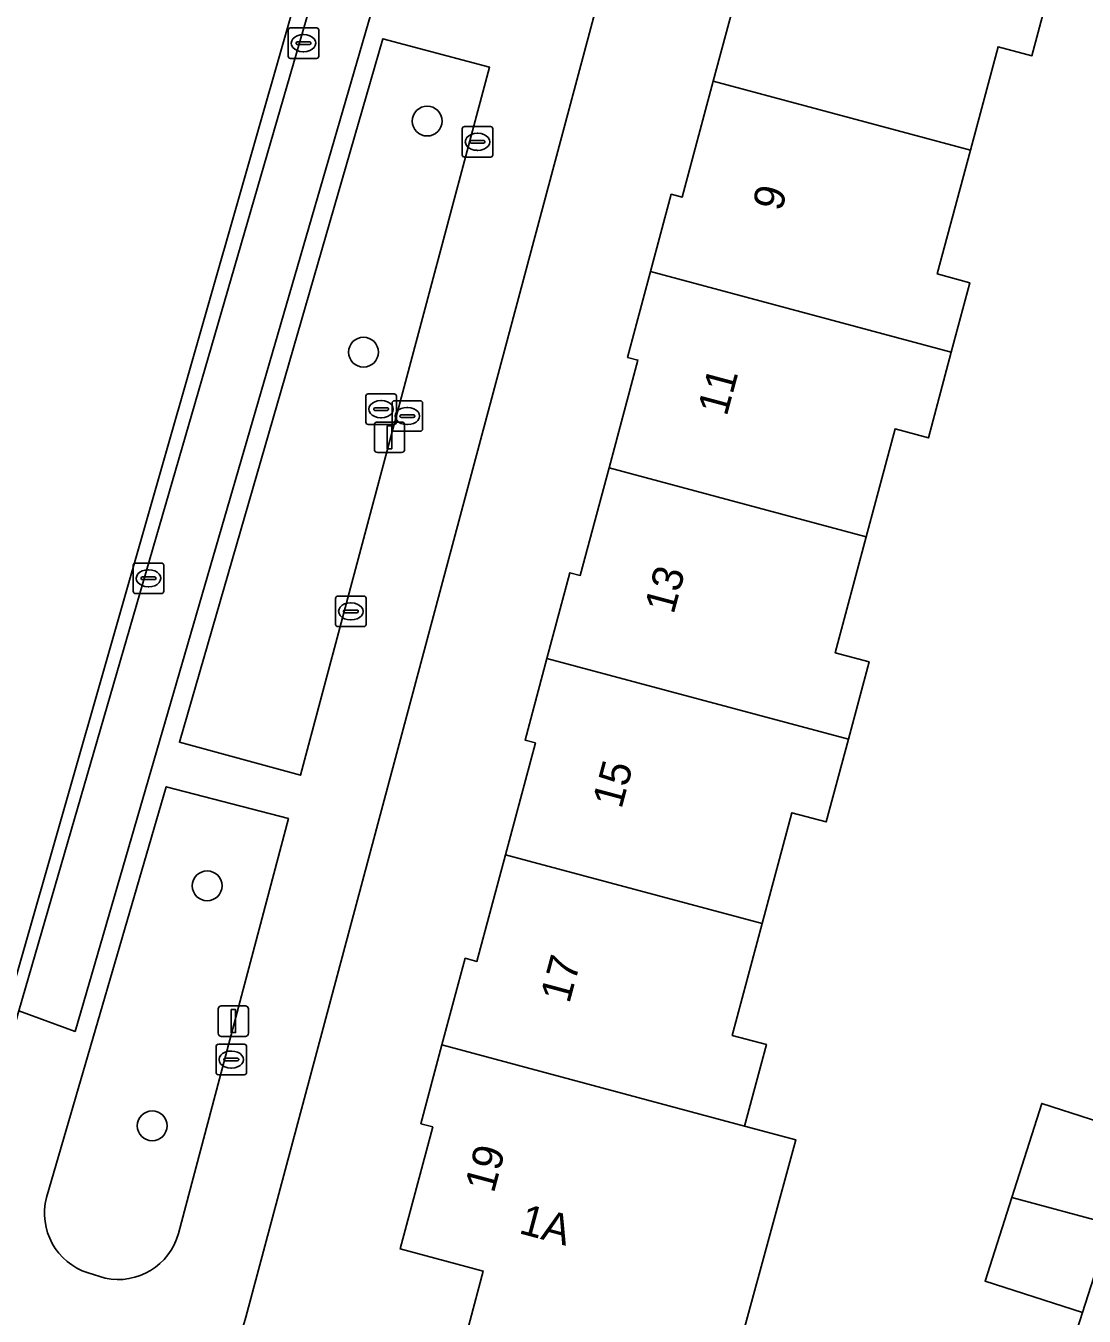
# Model space of a CAD drawing. Extents: x 163266 to 164362, y 381528 to 382286.
# Drawn here: x 163751.13 to 163785.84, y 382025.18 to 382067.48 of the extents above; entities that cross this region are included whole.
import ezdxf

# ---------------------------------------------------------------- set-up
doc = ezdxf.new("R2010")
doc.units = 0
for name, color, linetype in [('IMGEO_Boom', 7, 'Continuous'), ('IMGEO_Erf', 7, 'Continuous'), ('IMGEO_Groenvoorziening', 7, 'Continuous'), ('IMGEO_Kolk', 7, 'Continuous'), ('IMGEO_Lichtmast', 7, 'Continuous'), ('IMGEO_Pand', 7, 'Continuous'), ('IMGEO_Pand_nummerreeks', 7, 'Continuous'), ('IMGEO_Parkeervlak_open', 7, 'Continuous'), ('IMGEO_Rijbaan_lokaal_open', 7, 'Continuous'), ('IMGEO_Rioolput', 7, 'Continuous'), ('IMGEO_Voetpad_open', 7, 'Continuous')]:
    doc.layers.add(name, color=color, linetype=linetype)

msp = doc.modelspace()

# ---------------------------------------------------------------- linework, layer by layer
at = {"layer": 'IMGEO_Boom'}
for centre in [(163764.291, 382064.358), (163762.203, 382056.782), (163757.076, 382039.288), (163755.275, 382031.42)]:
    msp.add_circle(centre, 0.489, dxfattribs=at)
at = {"layer": 'IMGEO_Erf'}
for points in [[(163782.584, 382026.322), (163783.46, 382029.067), (163784.444, 382032.152), (163787.643, 382031.126), (163792.616, 382046.764), (163797.382, 382059.577), (163796.62, 382059.86), (163795.755, 382060.182), (163793.695, 382060.948), (163795.56, 382065.964), (163796.232, 382065.7), (163797.294, 382068.556), (163800.286, 382067.384), (163800.4, 382067.692), (163802.607, 382073.632), (163776.565, 382083.317)], [(163773.482, 382081.716), (163758.349, 382025.147)], [(163765.086, 382022.744), (163766.132, 382026.656), (163763.405, 382027.385), (163764.475, 382031.385), (163764.087, 382031.489), (163764.777, 382034.07), (163765.538, 382036.913), (163765.923, 382036.81), (163766.859, 382040.308), (163767.839, 382043.972), (163767.503, 382044.062), (163768.219, 382046.739), (163768.972, 382049.552), (163769.31, 382049.462), (163770.254, 382052.99), (163771.199, 382056.522), (163770.862, 382056.612), (163771.614, 382059.421), (163772.293, 382061.961), (163772.657, 382061.864), (163773.674, 382065.665), (163774.586, 382069.076)], [(163784.91, 382069.451), (163784.12, 382066.499), (163783.009, 382066.796), (163782.103, 382063.408), (163781.016, 382059.346), (163782.087, 382059.06), (163781.477, 382056.779), (163780.726, 382053.973), (163779.635, 382054.265), (163778.689, 382050.732), (163777.671, 382046.926), (163778.78, 382046.629), (163778.102, 382044.093), (163777.377, 382041.383), (163776.249, 382041.685), (163775.277, 382038.053), (163774.295, 382034.38), (163775.414, 382034.081), (163774.7, 382031.413), (163776.384, 382030.962), (163774.693, 382024.796)], [(163783.143, 382017.074), (163785.784, 382025.296), (163782.584, 382026.322)]]:
    msp.add_lwpolyline(points, dxfattribs=at)
at = {"layer": 'IMGEO_Groenvoorziening'}
msp.add_lwpolyline([(163756.166, 382043.992), (163760.142, 382042.91), (163766.336, 382066.123), (163762.839, 382067.058)], close=True, dxfattribs=at)
for points in [[(163755.737, 382042.537), (163751.807, 382029.065)], [(163756.137, 382027.89), (163759.739, 382041.498), (163755.737, 382042.537)], [(163753.17, 382026.597), (163753.727, 382026.425)]]:
    msp.add_lwpolyline(points, dxfattribs=at)
for centre, radius, start, end in [((163753.798, 382028.554), 2.056, 165.6177, 252.2034), ((163754.158, 382028.431), 2.051, 257.8673, 344.7222)]:
    msp.add_arc(centre, radius, start, end, dxfattribs=at)
at = {"layer": 'IMGEO_Kolk'}
for p, q in [((163759.81, 382067.411), (163760.662, 382067.411)), ((163759.735, 382066.485), (163759.735, 382067.337)), ((163760.037, 382066.954), (163760.435, 382066.954)), ((163760.223, 382067.191), (163760.248, 382067.191)), ((163760.736, 382067.337), (163760.736, 382066.485)), ((163759.994, 382066.905), (163759.994, 382066.917)), ((163760.432, 382066.868), (163760.034, 382066.868)), ((163760.246, 382066.631), (163760.221, 382066.631)), ((163760.478, 382066.917), (163760.478, 382066.905)), ((163760.662, 382066.411), (163759.81, 382066.411)), ((163765.442, 382063.252), (163765.442, 382064.104)), ((163765.517, 382064.178), (163766.369, 382064.178)), ((163766.443, 382064.104), (163766.443, 382063.252)), ((163765.701, 382063.672), (163765.701, 382063.684)), ((163766.139, 382063.635), (163765.741, 382063.635)), ((163765.744, 382063.721), (163766.142, 382063.721)), ((163765.93, 382063.958), (163765.955, 382063.958)), ((163766.185, 382063.684), (163766.185, 382063.672)), ((163766.369, 382063.178), (163765.517, 382063.178)), ((163765.953, 382063.398), (163765.928, 382063.398)), ((163754.652, 382048.942), (163754.652, 382049.794)), ((163754.727, 382049.868), (163755.579, 382049.868)), ((163755.14, 382049.648), (163755.165, 382049.648)), ((163755.653, 382049.794), (163755.653, 382048.942)), ((163754.911, 382049.362), (163754.911, 382049.374)), ((163755.349, 382049.325), (163754.951, 382049.325)), ((163754.954, 382049.411), (163755.352, 382049.411)), ((163755.395, 382049.374), (163755.395, 382049.362)), ((163755.579, 382048.868), (163754.727, 382048.868)), ((163755.163, 382049.088), (163755.138, 382049.088)), ((163761.363, 382048.784), (163762.215, 382048.784)), ((163761.288, 382047.858), (163761.288, 382048.71)), ((163761.776, 382048.564), (163761.801, 382048.564)), ((163762.289, 382048.71), (163762.289, 382047.858)), ((163761.547, 382048.278), (163761.547, 382048.29)), ((163761.985, 382048.241), (163761.587, 382048.241)), ((163761.59, 382048.327), (163761.988, 382048.327)), ((163761.799, 382048.004), (163761.774, 382048.004)), ((163762.031, 382048.29), (163762.031, 382048.278)), ((163762.215, 382047.784), (163761.363, 382047.784)), ((163757.368, 382033.165), (163757.368, 382034.017)), ((163757.443, 382034.091), (163758.295, 382034.091)), ((163758.369, 382034.017), (163758.369, 382033.165)), ((163757.627, 382033.585), (163757.627, 382033.597)), ((163758.065, 382033.548), (163757.667, 382033.548)), ((163757.67, 382033.634), (163758.068, 382033.634)), ((163757.856, 382033.871), (163757.881, 382033.871)), ((163758.111, 382033.597), (163758.111, 382033.585)), ((163757.879, 382033.311), (163757.854, 382033.311)), ((163758.295, 382033.091), (163757.443, 382033.091))]:
    msp.add_line(p, q, dxfattribs=at)
for points in [[(163759.81, 382067.411), (163760.662, 382067.411)], [(163759.735, 382066.485), (163759.735, 382067.337)], [(163760.736, 382067.337), (163760.736, 382066.485)], [(163760.662, 382066.411), (163759.81, 382066.411)], [(163765.442, 382063.252), (163765.442, 382064.104)], [(163765.517, 382064.178), (163766.369, 382064.178)], [(163766.443, 382064.104), (163766.443, 382063.252)], [(163766.369, 382063.178), (163765.517, 382063.178)], [(163754.652, 382048.942), (163754.652, 382049.794)], [(163754.727, 382049.868), (163755.579, 382049.868)], [(163755.653, 382049.794), (163755.653, 382048.942)], [(163755.579, 382048.868), (163754.727, 382048.868)], [(163761.363, 382048.784), (163762.215, 382048.784)], [(163761.288, 382047.858), (163761.288, 382048.71)], [(163762.289, 382048.71), (163762.289, 382047.858)], [(163762.215, 382047.784), (163761.363, 382047.784)], [(163757.368, 382033.165), (163757.368, 382034.017)], [(163757.443, 382034.091), (163758.295, 382034.091)], [(163758.369, 382034.017), (163758.369, 382033.165)], [(163758.295, 382033.091), (163757.443, 382033.091)]]:
    msp.add_lwpolyline(points, dxfattribs=at)
for centre, radius, start, end in [((163759.812, 382067.335), 0.0765, 91.552, 178.448), ((163759.812, 382067.335), 0.0765, 91.552, 178.448), ((163760.66, 382067.335), 0.0765, 1.552, 88.448), ((163760.66, 382067.335), 0.0765, 1.552, 88.448), ((163760.034, 382066.914), 0.0403, 85.8775, 175.7526), ((163760.439, 382066.916), 0.0386, 1.7309, 96.639), ((163760.031, 382066.904), 0.0366, 178.938, 274.7102), ((163760.435, 382066.911), 0.043, 264.8664, 352.4533), ((163759.812, 382066.487), 0.0765, 181.552, 268.448), ((163759.812, 382066.487), 0.0765, 181.552, 268.448), ((163760.66, 382066.487), 0.0765, 271.552, 358.448), ((163760.66, 382066.487), 0.0765, 271.552, 358.448), ((163765.519, 382064.102), 0.0765, 91.552, 178.448), ((163765.519, 382064.102), 0.0765, 91.552, 178.448), ((163766.367, 382064.102), 0.0765, 1.552, 88.448), ((163766.367, 382064.102), 0.0765, 1.552, 88.448), ((163765.741, 382063.681), 0.0403, 85.8775, 175.7526), ((163765.738, 382063.671), 0.0366, 178.938, 274.7102), ((163766.142, 382063.678), 0.043, 264.8664, 352.4533), ((163766.146, 382063.683), 0.0386, 1.7309, 96.639), ((163765.519, 382063.254), 0.0765, 181.552, 268.448), ((163765.519, 382063.254), 0.0765, 181.552, 268.448), ((163766.367, 382063.254), 0.0765, 271.552, 358.448), ((163766.367, 382063.254), 0.0765, 271.552, 358.448), ((163754.729, 382049.792), 0.0765, 91.552, 178.448), ((163754.729, 382049.792), 0.0765, 91.552, 178.448), ((163755.577, 382049.792), 0.0765, 1.552, 88.448), ((163755.577, 382049.792), 0.0765, 1.552, 88.448), ((163754.951, 382049.371), 0.0403, 85.8775, 175.7526), ((163754.948, 382049.361), 0.0366, 178.938, 274.7102), ((163755.352, 382049.368), 0.043, 264.8664, 352.4533), ((163755.356, 382049.373), 0.0386, 1.7309, 96.639), ((163754.729, 382048.944), 0.0765, 181.552, 268.448), ((163754.729, 382048.944), 0.0765, 181.552, 268.448), ((163755.577, 382048.944), 0.0765, 271.552, 358.448), ((163755.577, 382048.944), 0.0765, 271.552, 358.448), ((163761.365, 382048.708), 0.0765, 91.552, 178.448), ((163761.365, 382048.708), 0.0765, 91.552, 178.448), ((163762.213, 382048.708), 0.0765, 1.552, 88.448), ((163762.213, 382048.708), 0.0765, 1.552, 88.448), ((163761.587, 382048.287), 0.0403, 85.8775, 175.7526), ((163761.584, 382048.277), 0.0366, 178.938, 274.7102), ((163761.988, 382048.284), 0.043, 264.8664, 352.4533), ((163761.992, 382048.289), 0.0386, 1.7309, 96.639), ((163761.365, 382047.86), 0.0765, 181.552, 268.448), ((163761.365, 382047.86), 0.0765, 181.552, 268.448), ((163762.213, 382047.86), 0.0765, 271.552, 358.448), ((163762.213, 382047.86), 0.0765, 271.552, 358.448), ((163757.445, 382034.015), 0.0765, 91.552, 178.448), ((163757.445, 382034.015), 0.0765, 91.552, 178.448), ((163758.293, 382034.015), 0.0765, 1.552, 88.448), ((163758.293, 382034.015), 0.0765, 1.552, 88.448), ((163757.667, 382033.594), 0.0403, 85.8775, 175.7526), ((163757.664, 382033.584), 0.0366, 178.938, 274.7102), ((163758.068, 382033.591), 0.043, 264.8664, 352.4533), ((163758.072, 382033.596), 0.0386, 1.7309, 96.639), ((163757.445, 382033.167), 0.0765, 181.552, 268.448), ((163757.445, 382033.167), 0.0765, 181.552, 268.448), ((163758.293, 382033.167), 0.0765, 271.552, 358.448), ((163758.293, 382033.167), 0.0765, 271.552, 358.448)]:
    msp.add_arc(centre, radius, start, end, dxfattribs=at)
for centre, major_axis, ratio, start_param, end_param in [((163760.222, 382066.911), (-0.387, 0.002), 0.722429, 4.712389, 7.853982), ((163760.247, 382066.911), (-0.39, 0.002), 0.717154, 1.570796, 4.712389), ((163765.929, 382063.678), (-0.387, 0.002), 0.722429, 4.712389, 7.853982), ((163765.954, 382063.678), (-0.39, 0.002), 0.717154, 1.570796, 4.712389), ((163755.139, 382049.368), (-0.387, 0.002), 0.722429, 4.712389, 7.853982), ((163755.164, 382049.368), (-0.39, 0.002), 0.717154, 1.570796, 4.712389), ((163761.775, 382048.284), (-0.387, 0.002), 0.722429, 4.712389, 7.853982), ((163761.8, 382048.284), (-0.39, 0.002), 0.717154, 1.570796, 4.712389), ((163757.855, 382033.591), (-0.387, 0.002), 0.722429, 4.712389, 7.853982), ((163757.88, 382033.591), (-0.39, 0.002), 0.717154, 1.570796, 4.712389)]:
    msp.add_ellipse(centre, major_axis=major_axis, ratio=ratio, start_param=start_param, end_param=end_param, dxfattribs=at)
at = {"layer": 'IMGEO_Lichtmast'}
for p, q in [((163762.56, 382053.592), (163762.56, 382054.392)), ((163762.56, 382054.392), (163762.56, 382053.592)), ((163762.66, 382054.492), (163763.45, 382054.492)), ((163763.45, 382054.492), (163762.66, 382054.492)), ((163763.55, 382054.392), (163763.55, 382053.592)), ((163763.55, 382053.592), (163763.55, 382054.392)), ((163763.45, 382053.492), (163762.66, 382053.492)), ((163762.66, 382053.492), (163763.45, 382053.492)), ((163757.439, 382034.452), (163757.439, 382035.252)), ((163757.439, 382035.252), (163757.439, 382034.452)), ((163757.539, 382035.352), (163758.329, 382035.352)), ((163758.329, 382035.352), (163757.539, 382035.352)), ((163758.429, 382035.252), (163758.429, 382034.452)), ((163758.429, 382034.452), (163758.429, 382035.252)), ((163758.329, 382034.352), (163757.539, 382034.352)), ((163757.539, 382034.352), (163758.329, 382034.352))]:
    msp.add_line(p, q, dxfattribs=at)
for points in [[(163762.98, 382054.367), (163763.13, 382054.367), (163763.13, 382053.617), (163762.98, 382053.617), (163762.98, 382054.367)], [(163757.859, 382035.227), (163758.009, 382035.227), (163758.009, 382034.477), (163757.859, 382034.477), (163757.859, 382035.227)]]:
    msp.add_lwpolyline(points, dxfattribs=at)
for centre, start, end in [((163762.66, 382054.392), 90, 180), ((163762.66, 382054.392), 90, 180), ((163763.45, 382054.392), 0, 90), ((163763.45, 382054.392), 360, 90), ((163762.66, 382053.592), 180, 270), ((163762.66, 382053.592), 180, 270), ((163763.45, 382053.592), 270, 0), ((163763.45, 382053.592), 270, 0), ((163757.539, 382035.252), 90, 180), ((163757.539, 382035.252), 90, 180), ((163758.329, 382035.252), 0, 90), ((163758.329, 382035.252), 360, 90), ((163757.539, 382034.452), 180, 270), ((163757.539, 382034.452), 180, 270), ((163758.329, 382034.452), 270, 0), ((163758.329, 382034.452), 270, 0)]:
    msp.add_arc(centre, 0.1, start, end, dxfattribs=at)
at = {"layer": 'IMGEO_Pand'}
for points in [[(163775.041, 382072.094), (163774.257, 382069.164), (163774.586, 382069.076), (163773.674, 382065.665), (163782.103, 382063.408), (163783.009, 382066.796), (163784.12, 382066.499), (163784.91, 382069.451)], [(163782.103, 382063.408), (163773.674, 382065.665), (163772.657, 382061.864), (163772.293, 382061.961), (163771.614, 382059.421), (163781.477, 382056.779), (163782.087, 382059.06), (163781.016, 382059.346)], [(163770.254, 382052.99), (163778.689, 382050.732), (163779.635, 382054.265), (163780.726, 382053.973), (163781.477, 382056.779), (163771.614, 382059.421), (163770.862, 382056.612), (163771.199, 382056.522)], [(163778.102, 382044.093), (163778.78, 382046.629), (163777.671, 382046.926), (163778.689, 382050.732), (163770.254, 382052.99), (163769.31, 382049.462), (163768.972, 382049.552), (163768.219, 382046.739)], [(163775.277, 382038.053), (163776.249, 382041.685), (163777.377, 382041.383), (163778.102, 382044.093), (163768.219, 382046.739), (163767.503, 382044.062), (163767.839, 382043.972), (163766.859, 382040.308)], [(163764.777, 382034.07), (163774.7, 382031.413), (163775.414, 382034.081), (163774.295, 382034.38), (163775.277, 382038.053), (163766.859, 382040.308), (163765.923, 382036.81), (163765.538, 382036.913)], [(163776.384, 382030.962), (163774.7, 382031.413), (163764.777, 382034.07), (163764.087, 382031.489), (163764.475, 382031.385), (163763.405, 382027.385), (163766.132, 382026.656), (163765.086, 382022.744), (163770.69, 382021.032), (163773.431, 382020.194), (163774.693, 382024.796)], [(163786.709, 382028.197), (163787.643, 382031.126), (163784.444, 382032.152), (163783.46, 382029.067)], [(163786.709, 382028.197), (163783.46, 382029.067), (163782.584, 382026.322), (163785.784, 382025.296)]]:
    msp.add_lwpolyline(points, close=True, dxfattribs=at)
at = {"layer": 'IMGEO_Parkeervlak_open'}
msp.add_lwpolyline([(163765.046, 382083.972), (163750.896, 382035.191), (163752.748, 382034.513), (163766.876, 382083.135)], dxfattribs=at)
at = {"layer": 'IMGEO_Rijbaan_lokaal_open'}
for points in [[(163770.48, 382102.928), (163771.704, 382107.511), (163774.751, 382118.956), (163776.025, 382123.741), (163777.336, 382128.91), (163779.576, 382137.77), (163781.021, 382143.687), (163771.741, 382110.043), (163767.396, 382094.288), (163749.351, 382031.238)], [(163749.351, 382031.238), (163749.741, 382031.119), (163750.896, 382035.191), (163765.046, 382083.972), (163765.691, 382086.3)]]:
    msp.add_lwpolyline(points, dxfattribs=at)
msp.add_arc((163755.81, 382029.038), 6.566, 206.8045, 246.7042, dxfattribs=at)
at = {"layer": 'IMGEO_Rioolput'}
for p, q in [((163762.279, 382054.487), (163762.279, 382055.339)), ((163762.354, 382055.413), (163763.206, 382055.413)), ((163762.767, 382055.193), (163762.792, 382055.193)), ((163763.14, 382054.262), (163763.14, 382055.114)), ((163763.215, 382055.188), (163764.067, 382055.188)), ((163763.28, 382055.339), (163763.28, 382054.487)), ((163764.141, 382055.114), (163764.141, 382054.262)), ((163762.538, 382054.907), (163762.538, 382054.919)), ((163762.976, 382054.87), (163762.578, 382054.87)), ((163762.581, 382054.956), (163762.979, 382054.956)), ((163763.022, 382054.919), (163763.022, 382054.907)), ((163763.399, 382054.682), (163763.399, 382054.694)), ((163763.442, 382054.731), (163763.84, 382054.731)), ((163763.628, 382054.968), (163763.653, 382054.968)), ((163763.883, 382054.694), (163763.883, 382054.682)), ((163763.206, 382054.413), (163762.354, 382054.413)), ((163762.79, 382054.633), (163762.765, 382054.633)), ((163763.837, 382054.645), (163763.439, 382054.645)), ((163763.651, 382054.408), (163763.626, 382054.408)), ((163764.067, 382054.188), (163763.215, 382054.188))]:
    msp.add_line(p, q, dxfattribs=at)
for points in [[(163762.279, 382054.487), (163762.279, 382055.339)], [(163762.354, 382055.413), (163763.206, 382055.413)], [(163763.14, 382054.262), (163763.14, 382055.114)], [(163763.215, 382055.188), (163764.067, 382055.188)], [(163763.28, 382055.339), (163763.28, 382054.487)], [(163764.141, 382055.114), (163764.141, 382054.262)], [(163763.206, 382054.413), (163762.354, 382054.413)], [(163764.067, 382054.188), (163763.215, 382054.188)]]:
    msp.add_lwpolyline(points, dxfattribs=at)
for centre, radius, start, end in [((163762.356, 382055.337), 0.0765, 91.552, 178.448), ((163762.356, 382055.337), 0.0765, 91.552, 178.448), ((163763.217, 382055.112), 0.0765, 91.552, 178.448), ((163763.217, 382055.112), 0.0765, 91.552, 178.448), ((163763.204, 382055.337), 0.0765, 1.552, 88.448), ((163763.204, 382055.337), 0.0765, 1.552, 88.448), ((163764.065, 382055.112), 0.0765, 1.552, 88.448), ((163764.065, 382055.112), 0.0765, 1.552, 88.448), ((163762.578, 382054.916), 0.0403, 85.8775, 175.7526), ((163762.575, 382054.906), 0.0366, 178.938, 274.7102), ((163762.979, 382054.913), 0.043, 264.8664, 352.4533), ((163762.983, 382054.918), 0.0386, 1.7309, 96.639), ((163763.439, 382054.691), 0.0403, 85.8775, 175.7526), ((163763.844, 382054.693), 0.0386, 1.7309, 96.639), ((163762.356, 382054.489), 0.0765, 181.552, 268.448), ((163762.356, 382054.489), 0.0765, 181.552, 268.448), ((163763.217, 382054.264), 0.0765, 181.552, 268.448), ((163763.217, 382054.264), 0.0765, 181.552, 268.448), ((163763.204, 382054.489), 0.0765, 271.552, 358.448), ((163763.204, 382054.489), 0.0765, 271.552, 358.448), ((163763.436, 382054.681), 0.0366, 178.938, 274.7102), ((163763.84, 382054.688), 0.043, 264.8664, 352.4533), ((163764.065, 382054.264), 0.0765, 271.552, 358.448), ((163764.065, 382054.264), 0.0765, 271.552, 358.448)]:
    msp.add_arc(centre, radius, start, end, dxfattribs=at)
for centre, major_axis, ratio, start_param, end_param in [((163762.766, 382054.913), (-0.387, 0.002), 0.722429, 4.712389, 7.853982), ((163762.791, 382054.913), (-0.39, 0.002), 0.717154, 1.570796, 4.712389), ((163763.627, 382054.688), (-0.387, 0.002), 0.722429, 4.712389, 7.853982), ((163763.652, 382054.688), (-0.39, 0.002), 0.717154, 1.570796, 4.712389)]:
    msp.add_ellipse(centre, major_axis=major_axis, ratio=ratio, start_param=start_param, end_param=end_param, dxfattribs=at)
at = {"layer": 'IMGEO_Voetpad_open'}
for points in [[(163766.876, 382083.135), (163752.748, 382034.513), (163750.896, 382035.191), (163749.741, 382031.119), (163749.569, 382030.513)], [(163753.213, 382023.007), (163754.211, 382022.697), (163755.403, 382022.326), (163757.318, 382021.706), (163758.349, 382025.147), (163773.482, 382081.716)], [(163751.807, 382029.065), (163755.737, 382042.537), (163759.739, 382041.498)], [(163759.739, 382041.498), (163756.137, 382027.89)], [(163786.709, 382028.197), (163785.784, 382025.296), (163783.143, 382017.074)], [(163753.727, 382026.425), (163753.17, 382026.597)]]:
    msp.add_lwpolyline(points, dxfattribs=at)
msp.add_lwpolyline([(163766.336, 382066.123), (163760.142, 382042.91), (163756.166, 382043.992), (163762.839, 382067.058)], close=True, dxfattribs=at)
for centre, radius, start, end in [((163753.798, 382028.554), 2.056, 165.6177, 252.2034), ((163754.158, 382028.431), 2.051, 257.8673, 344.7222), ((163755.81, 382029.038), 6.566, 206.8045, 246.7042)]:
    msp.add_arc(centre, radius, start, end, dxfattribs=at)

# ---------------------------------------------------------------- texts
at = {"layer": 'IMGEO_Pand_nummerreeks'}
for s, rotation, p in [('9', 74.9944, (163775.911, 382061.368)), ('11', 74.9944, (163774.111, 382054.653)), ('13', 74.9944, (163772.37, 382048.162)), ('15', 74.9944, (163770.66, 382041.78)), ('17', 74.9944, (163768.949, 382035.399)), ('19', 75.0231, (163766.474, 382029.184)), ('1A', 345.0286, (163767.263, 382027.906))]:
    msp.add_text(s, height=1, rotation=rotation, dxfattribs=at).set_placement(p)

doc.saveas('drawing.dxf')
